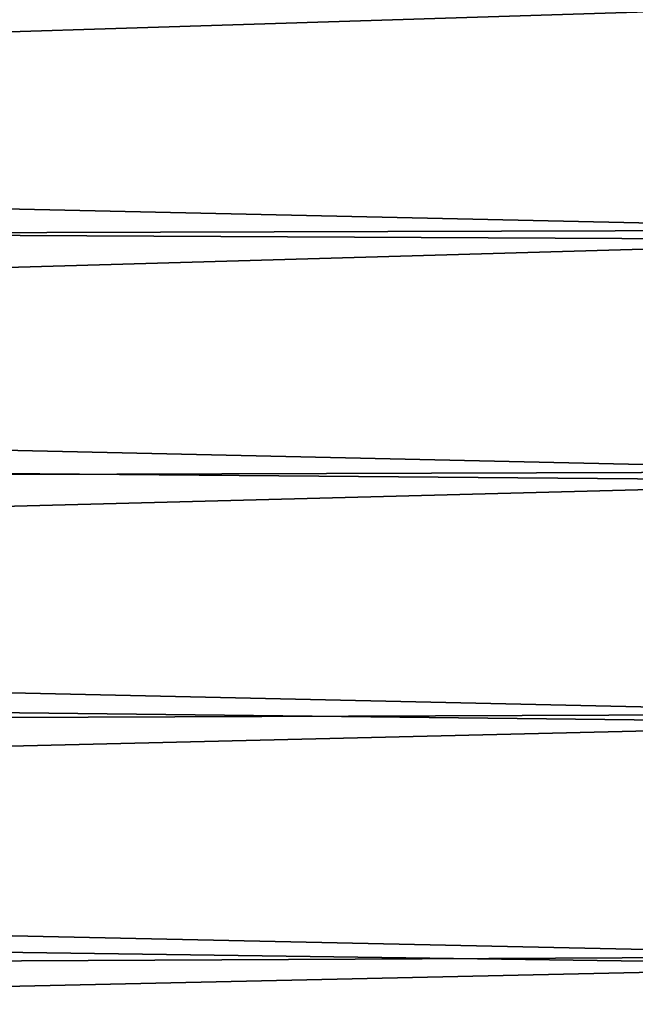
# Model space of a CAD drawing. Header units: millimetres. Extents: x -161 to 161, y -94 to 1149.
# Tile 696 of 1056: x 157.51 to 159.35, y -48.65 to -45.71. Entities that reach past the tile are written whole.
import ezdxf

# ---------------------------------------------------------------- set-up
doc = ezdxf.new("R2010")
doc.units = ezdxf.units.MM
doc.header["$LTSCALE"] = 81.481481
doc.layers.add('378', color=7, linetype='CONTINUOUS')

msp = doc.modelspace()

# ---------------------------------------------------------------- linework, layer by layer
at = {"layer": '378', "color": 7, "linetype": 'CONTINUOUS', "true_color": 0xaaaaaa}
for points in [[(160.3087, -46.341, 19.1703), (160.3087, -45.6292, 18.7371), (131.8, -45.7118, 18.7893), (160.3087, -46.341, 19.1703)], [(140.5602, -45.6279, -18.8363), (160.3087, -45.6607, -18.8571), (140.7443, -46.2745, -19.2311), (140.5602, -45.6279, -18.8363)], [(160.3087, -45.6607, -18.8571), (160.3087, -46.3722, -19.2885), (140.7443, -46.2745, -19.2311), (160.3087, -45.6607, -18.8571)], [(131.8, -46.4245, 19.2188), (160.3087, -46.341, 19.1703), (131.8, -45.7118, 18.7893), (131.8, -46.4245, 19.2188)], [(140.7443, -46.2745, -19.2311), (160.3087, -46.3722, -19.2885), (140.9173, -46.9302, -19.6021), (140.7443, -46.2745, -19.2311)], [(160.3087, -47.062, 19.5731), (160.3087, -46.341, 19.1703), (131.8, -46.4245, 19.2188), (160.3087, -47.062, 19.5731)], [(160.3087, -46.3722, -19.2885), (160.3087, -47.0924, -19.6893), (140.9173, -46.9302, -19.6021), (160.3087, -46.3722, -19.2885)], [(131.8, -47.1528, 19.6213), (160.3087, -47.062, 19.5731), (131.8, -46.4245, 19.2188), (131.8, -47.1528, 19.6213)], [(140.9173, -46.9302, -19.6021), (160.3087, -47.0924, -19.6893), (141.0792, -47.5956, -19.9493), (140.9173, -46.9302, -19.6021)], [(160.3087, -47.786, 19.9431), (160.3087, -47.062, 19.5731), (131.8, -47.1528, 19.6213), (160.3087, -47.786, 19.9431)], [(160.3087, -47.0924, -19.6893), (160.3087, -47.8153, -20.0574), (141.0792, -47.5956, -19.9493), (160.3087, -47.0924, -19.6893)], [(131.8, -47.8956, 19.9963), (160.3087, -47.786, 19.9431), (131.8, -47.1528, 19.6213), (131.8, -47.8956, 19.9963)], [(141.0792, -47.5956, -19.9493), (160.3087, -47.8153, -20.0574), (141.2301, -48.2714, -20.2729), (141.0792, -47.5956, -19.9493)], [(160.3087, -48.5097, 20.2806), (160.3087, -47.786, 19.9431), (131.8, -47.8956, 19.9963), (160.3087, -48.5097, 20.2806)], [(160.3087, -47.8153, -20.0574), (160.3087, -48.5376, -20.393), (141.2301, -48.2714, -20.2729), (160.3087, -47.8153, -20.0574)], [(131.8, -48.652, 20.3433), (160.3087, -48.5097, 20.2806), (131.8, -47.8956, 19.9963), (131.8, -48.652, 20.3433)], [(141.2301, -48.2714, -20.2729), (160.3087, -48.5376, -20.393), (141.3699, -48.9552, -20.5727), (141.2301, -48.2714, -20.2729)], [(160.3087, -49.2344, 20.5877), (160.3087, -48.5097, 20.2806), (131.8, -48.652, 20.3433), (160.3087, -49.2344, 20.5877)], [(160.3087, -48.5376, -20.393), (160.3087, -49.2606, -20.6982), (141.3699, -48.9552, -20.5727), (160.3087, -48.5376, -20.393)], [(131.8, -49.4207, 20.6618), (160.3087, -49.2344, 20.5877), (131.8, -48.652, 20.3433), (131.8, -49.4207, 20.6618)]]:
    msp.add_3dface(points, dxfattribs=at)

doc.saveas('drawing.dxf')
